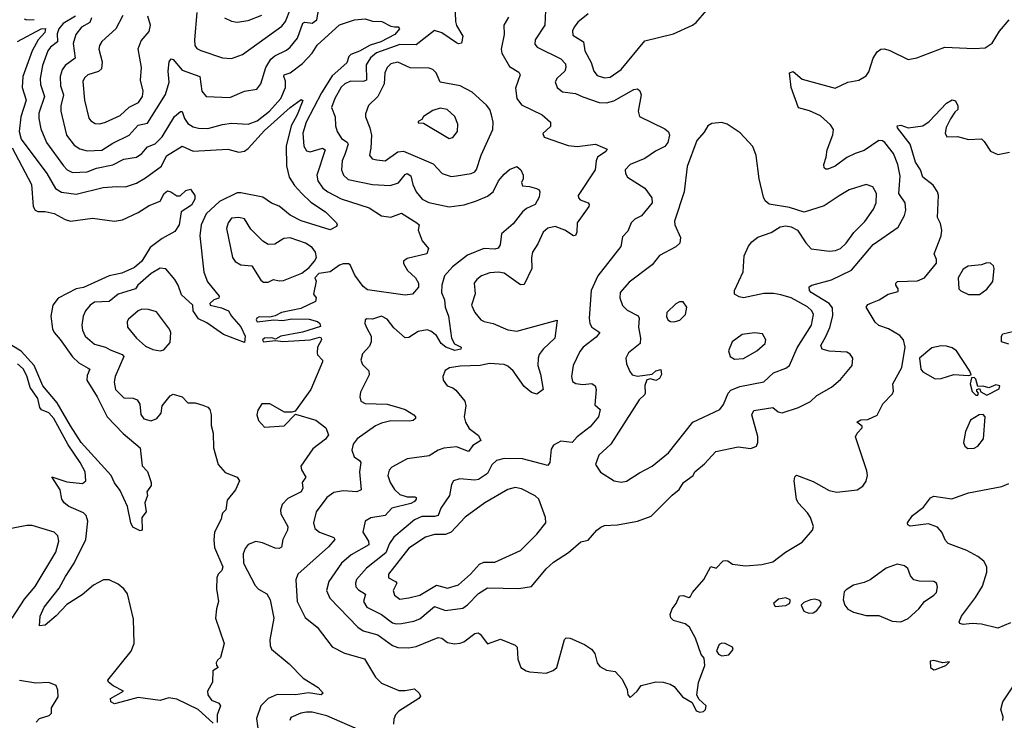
# Model space of a CAD drawing. Extents: x 1603745 to 1745082, y 385868 to 533966.
# Tile 526 of 646: x 1622266 to 1627650, y 493066 to 496896. Entities that reach past the tile are written whole.
import ezdxf

# ---------------------------------------------------------------- set-up
doc = ezdxf.new("R2010")
doc.units = 0

msp = doc.modelspace()

# ---------------------------------------------------------------- linework, layer by layer
at = {"layer": '0CON20XD'}
for points in [[(1624643.3, 497035), (1624649.2, 496885), (1624654.1, 496864.1), (1624688.9, 496805), (1624682.5, 496767.5), (1624665.8, 496764.2), (1624655, 496768.9), (1624575, 496824.6), (1624535, 496836.7), (1624435, 496757.7), (1624345, 496760.9), (1624216.7, 496715), (1624185, 496687.1), (1624161.4, 496648.6), (1624162.1, 496565), (1624145, 496558), (1624075, 496559), (1624045, 496545.8), (1624023.6, 496526.4), (1623989, 496465), (1623971.8, 496415), (1623990.9, 496365), (1623992.5, 496315), (1624002.1, 496285), (1624025.9, 496245.9), (1624056.3, 496226.3), (1624062.4, 496215), (1624046.6, 496163.4), (1624030.3, 496125), (1624026.4, 496075), (1624036.7, 496046.7), (1624062.4, 496022.4), (1624195, 495994.1), (1624291.5, 495988.5), (1624337, 496003), (1624375, 496050), (1624385, 496054.6), (1624405, 496042.9), (1624416.6, 495995), (1624435, 495954.5), (1624467.9, 495915), (1624503.7, 495896.3), (1624615, 495873.2), (1624696.1, 495883.9), (1624765.2, 495904.8), (1624825, 495931.3), (1624854.7, 495955.3), (1624885, 496014.2), (1624915, 496052), (1624945, 496076), (1624985, 496093.3), (1625006.2, 496075), (1625020, 496045), (1625020, 496025), (1625010.8, 496005), (1625015, 495986.7), (1625055, 495984.4), (1625093.2, 495973.2), (1625106.2, 495965), (1625110, 495955), (1625106.4, 495925), (1625085.8, 495885), (1625036.9, 495863.1), (1625015.2, 495844.8), (1624965, 495779.1), (1624900.6, 495725), (1624893.3, 495665), (1624883.6, 495646.4), (1624865, 495640.9), (1624805, 495645.4), (1624715, 495607.7), (1624632.7, 495545), (1624590, 495495), (1624574.1, 495445), (1624572.2, 495405), (1624589.2, 495365), (1624593.3, 495325), (1624610.8, 495275), (1624627.1, 495155), (1624644.6, 495124.6), (1624680, 495105), (1624678.8, 495095), (1624645, 495087.7), (1624596.9, 495105), (1624570.9, 495125), (1624545, 495169.6), (1624515, 495192.9), (1624495, 495200.5), (1624445, 495190.5), (1624395, 495159.2), (1624375, 495157.5), (1624311.7, 495211.7), (1624275, 495259.2), (1624245.6, 495275.6), (1624195, 495259.5), (1624165, 495261.1), (1624155.8, 495255), (1624154.2, 495235), (1624165, 495210), (1624188, 495165), (1624188.9, 495135), (1624179.8, 495110.2), (1624141.5, 495068.5), (1624131.8, 495035), (1624140.8, 495010.8), (1624175, 494976.2), (1624178.1, 494955), (1624130.8, 494859.2), (1624125.6, 494835), (1624131.2, 494811.2), (1624155, 494797.8), (1624275, 494794.6), (1624344.6, 494774.6), (1624375, 494764.3), (1624421.2, 494735), (1624431.2, 494725), (1624431.2, 494715), (1624417.5, 494705), (1624398.1, 494701.9), (1624295, 494702.8), (1624245, 494689.7), (1624212.2, 494675), (1624111.5, 494605), (1624089.5, 494575), (1624081.7, 494541.7), (1624095, 494506), (1624125, 494486), (1624131.4, 494475), (1624124.4, 494425), (1624133.8, 494325), (1624110, 494315), (1624035, 494321.1), (1623985, 494310.9), (1623945, 494284.5), (1623887.5, 494205), (1623873.3, 494145), (1623880.6, 494115), (1623906, 494095), (1623984.2, 494065), (1623989.4, 494055), (1623954.6, 494015), (1623788.2, 493865), (1623776.9, 493833.1), (1623784.5, 493715), (1623827.4, 493627.4), (1623892.9, 493575), (1623975, 493467.5), (1624042.1, 493432.1), (1624151.7, 493401.7), (1624211.1, 493301.1), (1624245, 493269.2), (1624339.1, 493229.1), (1624375, 493228.6), (1624425, 493238), (1624451.2, 493215), (1624457.5, 493197.5), (1624449.2, 493185), (1624339.2, 493115), (1624320.8, 493095), (1624312.5, 493072.5), (1624310.8, 493045)], [(1622659.6, 496905), (1622650.1, 496879.9), (1622603.9, 496855), (1622573.3, 496815), (1622558.9, 496765), (1622570, 496685), (1622514.3, 496645.7), (1622498.8, 496621.2), (1622487.1, 496585), (1622489.4, 496535), (1622506.5, 496485), (1622490.7, 496425), (1622492.1, 496395), (1622523.2, 496265), (1622565, 496209.5), (1622595, 496190), (1622635, 496179.6), (1622715, 496182.8), (1622775, 496220.3), (1622865.6, 496264.4), (1622915, 496318.9), (1622965, 496329.6), (1623063, 496487), (1623084.6, 496555), (1623079.1, 496615), (1623084.4, 496665), (1623095, 496682), (1623105, 496678.6), (1623155, 496619.8), (1623251.8, 496585), (1623261.5, 496505), (1623285.6, 496475.6), (1623415, 496470), (1623495, 496505.4), (1623562.5, 496515), (1623584.5, 496545.5), (1623612.9, 496635), (1623639.7, 496680.3), (1623661.4, 496698.6), (1623725, 496728.8), (1623744.5, 496745), (1623784.8, 496795.2), (1623815, 496876.4), (1623825, 496882.3), (1623865, 496876.5), (1623891.5, 496895), (1623905, 496976.7)], [(1623235.7, 496935), (1623222.3, 496785), (1623224.5, 496755), (1623235, 496737.5), (1623257, 496727), (1623375, 496687.8), (1623425, 496683.5), (1623485, 496705.5), (1623700.4, 496859.6), (1623719.8, 496885), (1623747.1, 496955)], [(1622290.9, 496900.9), (1622305, 496895.5), (1622345, 496896.4)], [(1622571.3, 496915), (1622505, 496875.5), (1622479.6, 496845), (1622471.8, 496818.2), (1622473.3, 496775), (1622434.3, 496745.7), (1622420.3, 496725), (1622391.9, 496645), (1622378.2, 496575), (1622380.7, 496540.7), (1622401.2, 496475), (1622371.8, 496385), (1622371.1, 496355), (1622381.8, 496298.2), (1622413.4, 496225), (1622506, 496096), (1622525.7, 496075.7), (1622555, 496060.7), (1622635, 496064.2), (1622685.6, 496084.4), (1622775, 496101.9), (1622835, 496133.4), (1622905, 496143.8), (1622935, 496164.5), (1622965, 496201.2), (1623006.4, 496216.4), (1623044.7, 496255), (1623113.3, 496366.7), (1623145, 496394.3), (1623155, 496393.8), (1623166.8, 496355), (1623185, 496328.9), (1623215, 496310.4), (1623245, 496302.3), (1623295, 496300.4), (1623375, 496322.5), (1623425, 496329.6), (1623515.4, 496325.4), (1623565, 496343.7), (1623633.2, 496395), (1623695.2, 496465), (1623720, 496525), (1623720.4, 496560.4), (1623710, 496585), (1623712, 496595), (1623745, 496604.7), (1623813.3, 496656.7), (1623865, 496711.8), (1623893.6, 496756.4), (1624015, 496867.9), (1624096.7, 496895), (1624155, 496900), (1624195, 496886.9), (1624247.5, 496885), (1624295, 496860), (1624315, 496857.1), (1624336.6, 496856.6), (1624344, 496845), (1624316.9, 496815), (1624241.8, 496775), (1624183.5, 496756.5), (1624125, 496723.4), (1624076.5, 496705), (1624066.1, 496695), (1624055, 496660.6), (1623975, 496588.8), (1623916.7, 496495), (1623833.3, 496335), (1623814.8, 496275), (1623820, 496205), (1623835, 496178.5), (1623855, 496173.5), (1623922.7, 496192.7), (1623936, 496185), (1623891.2, 496045), (1623896.2, 496015), (1623924.6, 495975), (1623951.1, 495955), (1624025, 495917.3), (1624176.8, 495866.8), (1624244, 495824), (1624295, 495816.7), (1624355, 495838.1), (1624438, 495785), (1624450, 495775), (1624445.7, 495745), (1624467.4, 495687.4), (1624502, 495645), (1624492.5, 495615), (1624385, 495589.6), (1624365.7, 495575), (1624365, 495563.8), (1624387.8, 495525), (1624430.6, 495485), (1624447.1, 495455), (1624447, 495433), (1624415, 495396.2), (1624375, 495389.1), (1624168.9, 495418.9), (1624145, 495437.5), (1624098.6, 495498.6), (1624073.8, 495555), (1624065, 495560.8), (1624035, 495560.5), (1624015, 495553.1), (1623965, 495518), (1623902.3, 495507.7), (1623880, 495485), (1623887, 495467), (1623873.3, 495395), (1623887.5, 495375), (1623883.3, 495355), (1623803.1, 495316.9), (1623697.5, 495295), (1623663.8, 495276.2), (1623635, 495270), (1623575, 495272), (1623562.9, 495265), (1623559.2, 495255), (1623565, 495244.5), (1623655.8, 495254.2), (1623705, 495250.5), (1623755, 495260.8), (1623849.1, 495259.1), (1623895.7, 495245.7), (1623907.5, 495235), (1623911.7, 495218.3), (1623812.7, 495187.3), (1623695, 495165.8), (1623665, 495150), (1623645, 495156), (1623605, 495155.5), (1623593.8, 495145), (1623598.8, 495135), (1623665, 495142.5), (1623705, 495136), (1623855, 495145.8), (1623905, 495160), (1623915, 495157.5), (1623916.2, 495145), (1623895.6, 495105), (1623892.9, 495075), (1623894.4, 495064.4), (1623922.5, 495035), (1623921.4, 495025), (1623859.2, 494875), (1623773.6, 494756.4), (1623755, 494750), (1623715, 494750), (1623635, 494796), (1623590, 494795), (1623568.8, 494761.2), (1623563.8, 494735), (1623572.5, 494705), (1623605, 494667.5), (1623712.5, 494675), (1623775, 494740), (1623885, 494706), (1623941.2, 494665), (1623955.7, 494625.7), (1623938.1, 494601.9), (1623869.8, 494550.2), (1623804.3, 494455), (1623806.9, 494435), (1623831.2, 494395), (1623811.4, 494365), (1623814.5, 494335), (1623805, 494315.7), (1623731.9, 494278.1), (1623701.4, 494245), (1623692.9, 494215), (1623694.2, 494195), (1623733.5, 494125), (1623730, 494105), (1623705.6, 494055), (1623697.5, 494012.5), (1623684.4, 494005.6), (1623663.1, 494006.9), (1623595, 494036.7), (1623557.5, 494042.5), (1623515, 494027.1), (1623498.8, 494005), (1623489.2, 493975), (1623490.4, 493925), (1623553.4, 493803.4), (1623572, 493782), (1623617.6, 493757.6), (1623635.4, 493725), (1623655.4, 493625), (1623633.8, 493505), (1623635.4, 493475.4), (1623644, 493454), (1623739.2, 493375), (1623816.3, 493296.3), (1623898.8, 493245), (1623926.7, 493215), (1623915.6, 493204.4), (1623846.2, 493216.2), (1623775, 493205.9), (1623675, 493206.1), (1623624.5, 493185.5), (1623584.7, 493145), (1623560.7, 493075), (1623578, 492955)], [(1622831.2, 496918.8), (1622792.9, 496845), (1622715, 496776.7), (1622702.3, 496755), (1622699.2, 496735), (1622717.7, 496665), (1622712.9, 496627.1), (1622697.4, 496612.6), (1622639.4, 496595), (1622621.5, 496578.5), (1622612.1, 496557.9), (1622620, 496455), (1622645, 496358), (1622655, 496342.9), (1622678.9, 496328.9), (1622705, 496327.1)], [(1622705, 496327.1), (1622735, 496334.6), (1622815, 496372), (1622865, 496416.7), (1622916.4, 496443.6), (1622938.2, 496475), (1622941.2, 496505), (1622927.3, 496565), (1622932.7, 496635), (1622914, 496736), (1622930.6, 496779.4), (1622975, 496831.2), (1622980.9, 496865), (1622966.9, 496915)], [(1623385.4, 496905.4), (1623425, 496887.8), (1623455, 496882.5), (1623515, 496890.4), (1623589.6, 496920.4)], [(1624939.8, 496910.2), (1624914.5, 496865.5), (1624915.5, 496815), (1624899.6, 496735), (1624902.7, 496712.7), (1624945, 496640), (1624995, 496609.2), (1625002.5, 496595), (1624978.3, 496521.7), (1624984.3, 496465), (1625010.2, 496430.2), (1625122.5, 496375), (1625169.2, 496335), (1625168.8, 496311.2), (1625127, 496273), (1625135, 496254), (1625265, 496207.8), (1625315, 496202.1), (1625415.5, 496215.5), (1625478.6, 496188.6), (1625472, 496175), (1625426.3, 496143.7), (1625418.2, 496125), (1625413.5, 496075), (1625320.9, 495935), (1625321.7, 495921.7), (1625330.9, 495910.9), (1625374.4, 495894.4), (1625380.8, 495885), (1625378.6, 495875), (1625315.3, 495785), (1625312.3, 495735), (1625305, 495715.8), (1625295, 495714.4), (1625247.1, 495745), (1625195, 495764.6), (1625155, 495756.2), (1625129.5, 495735), (1625099.9, 495670.1), (1625071.1, 495625), (1625065.4, 495595), (1625067.7, 495535), (1625025, 495447.5), (1625005, 495446.9), (1624915, 495510), (1624885, 495516.1), (1624837.9, 495512.1), (1624792.5, 495495), (1624765.7, 495475), (1624751.9, 495455), (1624756.6, 495396.6), (1624736.4, 495335), (1624754.5, 495295), (1624787.5, 495255), (1624806.7, 495245), (1624855, 495235.4), (1624935, 495200.4), (1624985, 495192.7), (1625205, 495252.5), (1625193.1, 495155), (1625128.6, 495095), (1625107.1, 495065), (1625100.6, 495045), (1625099.4, 495005), (1625115, 494957.5), (1625128, 494875), (1625095, 494848.8), (1625065, 494857.1), (1625025, 494890.6), (1624965, 494975.6), (1624935, 495002.5), (1624915, 495011.2), (1624835, 495016), (1624785, 495005.3), (1624675, 495001.9), (1624617.4, 494992.6), (1624592.2, 494977.8), (1624580, 494945), (1624582, 494925), (1624604.4, 494894.4), (1624634.2, 494884.2), (1624651.2, 494871.2), (1624699.7, 494809.7), (1624705.7, 494785), (1624696.9, 494725), (1624704.4, 494695), (1624725, 494661.4), (1624775, 494622.9), (1624788.1, 494595), (1624745, 494568.9), (1624720, 494535), (1624655, 494560.4), (1624585.9, 494554.1), (1624555, 494542.1), (1624505, 494510.7), (1624385, 494495.5), (1624300.8, 494449.2), (1624285.9, 494434.1), (1624280, 494405), (1624291.9, 494365), (1624315, 494327.3), (1624345, 494300.9), (1624385, 494287.6), (1624427.2, 494287.2), (1624434, 494284), (1624434.3, 494275), (1624425, 494261.8), (1624405, 494250.8), (1624301.4, 494225), (1624265.3, 494184.7), (1624186.9, 494173.1), (1624156.2, 494153.8), (1624143.1, 494095), (1624174, 494045), (1624175.7, 494024.3), (1624079, 493971), (1624026.4, 493925), (1623957.5, 493825), (1623943.8, 493775), (1623962.7, 493732.7), (1624115, 493574.6), (1624145, 493554.6), (1624224, 493534), (1624305, 493475.4), (1624335, 493464.6), (1624395, 493462.3), (1624435, 493469.2), (1624555, 493518.1), (1624574.5, 493514.5), (1624605, 493490.6), (1624643.5, 493483.5), (1624675, 493487.1), (1624695, 493494.5), (1624755, 493540), (1624773.3, 493543.3), (1624785, 493537.5), (1624825, 493484), (1624895, 493509.2), (1624945, 493488.8), (1624975, 493476.2), (1624986, 493465), (1624990, 493400), (1625006.7, 493355), (1625035, 493336.2), (1625055, 493331.2), (1625145, 493323.8), (1625182.7, 493337.3), (1625203.8, 493355), (1625245, 493507.5), (1625255, 493516.7), (1625275.8, 493515.8), (1625355, 493481.2), (1625393.9, 493453.9), (1625410.7, 493430.7), (1625425, 493380), (1625439.3, 493359.3), (1625475, 493340), (1625523, 493333), (1625560.7, 493290.7), (1625587.5, 493235), (1625592.5, 493205), (1625605, 493190), (1625642.5, 493225), (1625665, 493256.7), (1625745, 493276.2), (1625785, 493273.8), (1625823.9, 493263.9), (1625845, 493250), (1625890, 493195), (1625943, 493163), (1625965, 493117.5), (1625985, 493110), (1626005, 493113.3)], [(1625141.1, 496945), (1625137.5, 496865), (1625085.5, 496785), (1625082.4, 496762.4), (1625096, 496745), (1625225, 496680.9), (1625251.5, 496655), (1625253.6, 496635), (1625247.3, 496615), (1625205, 496575.8), (1625195, 496556.7), (1625204.6, 496524.6), (1625235, 496500.9), (1625305, 496492.1), (1625345, 496474.6), (1625435, 496443.8), (1625475, 496440.4), (1625515, 496451.9), (1625625, 496514.5), (1625645, 496517.5), (1625657.2, 496507.2), (1625664.5, 496485), (1625648.9, 496395), (1625656.2, 496366.2), (1625795, 496299.2), (1625815, 496282), (1625820.5, 496265), (1625810, 496225), (1625795, 496202.7), (1625743.1, 496176.9), (1625685, 496136.6), (1625605, 496104.5), (1625576.9, 496075), (1625578.6, 496055), (1625590, 496035), (1625684.6, 495974.6), (1625722.7, 495922.7), (1625725.5, 495895), (1625666.6, 495823.4), (1625630, 495805), (1625609.2, 495785), (1625591.2, 495738.8), (1625562.1, 495707.9), (1625554, 495655), (1625428.2, 495495), (1625390.5, 495415), (1625380, 495265), (1625383.6, 495235), (1625394.4, 495215), (1625439.2, 495185), (1625419, 495161), (1625346.9, 495105), (1625328.7, 495081.3), (1625292, 495005), (1625282.9, 494945), (1625288.8, 494918.8), (1625306.8, 494906.8), (1625345, 494900.8), (1625395, 494907.3), (1625413.1, 494895), (1625417.9, 494875), (1625410.5, 494790.5), (1625440.6, 494765), (1625431.2, 494725), (1625385, 494670), (1625314.8, 494615.2), (1625287.5, 494585), (1625225, 494592.2), (1625185, 494570), (1625172.2, 494547.8), (1625165.6, 494475), (1625155, 494459.2), (1625015, 494494.6), (1624915, 494497.3), (1624873.4, 494486.6), (1624847.9, 494462.1), (1624824.2, 494415.8), (1624775, 494382.7), (1624755, 494378.2), (1624673.6, 494386.4), (1624638, 494375), (1624627.5, 494355), (1624616.8, 494295), (1624569.1, 494225), (1624555.5, 494185), (1624535, 494179.5), (1624465, 494179.5), (1624425, 494162), (1624312.2, 494067.8), (1624288.3, 494031.7), (1624269.3, 493980.7), (1624162.4, 493897.6), (1624108.7, 493835), (1624101.8, 493815), (1624104.6, 493795), (1624118.9, 493778.9), (1624157.3, 493755), (1624146.1, 493715), (1624164.5, 493685), (1624245, 493644.1), (1624305, 493599.4), (1624325, 493593.2), (1624355, 493594.2)], [(1624355, 493594.2), (1624422.4, 493607.6), (1624455, 493620.3), (1624535, 493688.8), (1624595, 493665.3), (1624690.4, 493679.6), (1624715, 493696.9), (1624775, 493759.6), (1624825, 493790), (1624995, 493786.7), (1625065, 493797.1), (1625145.2, 493894.8), (1625185, 493930.6), (1625267.6, 493982.4), (1625335, 494042), (1625375, 494050), (1625422, 494105), (1625445, 494120.8), (1625465, 494130), (1625535, 494134.3), (1625645, 494154.4), (1625718.9, 494181.1), (1625835, 494297.1), (1625872, 494328), (1625895.6, 494365), (1625949.2, 494405), (1625957.5, 494425), (1626011.9, 494468.1), (1626073.8, 494535), (1626195, 494561.1), (1626265, 494550.8), (1626295.6, 494565), (1626302.9, 494585), (1626302.9, 494617.1), (1626270, 494735), (1626280, 494760), (1626385, 494776.7), (1626413, 494753), (1626435, 494747.5), (1626525, 494775.4), (1626590.5, 494809.5), (1626625, 494841.5), (1626705, 494886.5), (1626755, 494929.5), (1626818.9, 495005), (1626822.5, 495045), (1626807.6, 495067.6), (1626788.9, 495078.9), (1626693.5, 495083.5), (1626654.3, 495095), (1626647.5, 495115), (1626675.2, 495164.8), (1626696.5, 495213.5), (1626712.6, 495277.4), (1626711.3, 495321.3), (1626693.4, 495345), (1626594.6, 495405), (1626584.6, 495415), (1626583.5, 495435), (1626598.8, 495445), (1626705, 495474), (1626815, 495526.4), (1626932.5, 495667.5), (1627069.3, 495760.7), (1627104.5, 495825), (1627111.5, 495855), (1627109.2, 495895), (1627073.1, 495945), (1627080.5, 496040.5), (1627068.6, 496105), (1627044.8, 496164.8), (1626996.5, 496225), (1626985, 496232.7), (1626965, 496234.5), (1626885, 496180.4), (1626835.8, 496164.2), (1626788.5, 496141.5), (1626725, 496094.5), (1626685, 496079.2), (1626675, 496078), (1626666.2, 496085), (1626663.1, 496105), (1626676.4, 496143.6), (1626681.1, 496185), (1626713.1, 496266.9), (1626716.1, 496296.1), (1626700.5, 496320.5), (1626645, 496369.4), (1626585, 496397.5), (1626525, 496413.3), (1626484.5, 496525), (1626476.2, 496605), (1626495, 496612.5), (1626545, 496571.1), (1626725, 496521.9), (1626795, 496554.3), (1626854.3, 496565.7), (1626895, 496588.8), (1626909.7, 496610.3), (1626932.5, 496685), (1626955, 496720.8), (1626975, 496734.2), (1626995, 496735.8), (1627025, 496726.9), (1627125, 496677.5), (1627172.6, 496687.4), (1627325, 496745.6), (1627485, 496737.7), (1627545, 496741.5), (1627583.2, 496766.8), (1627625, 496832.2), (1627676.5, 496895)], [(1625375, 496928.4), (1625318.2, 496881.8), (1625297.9, 496855), (1625290, 496835), (1625290.9, 496810.9), (1625348.5, 496775), (1625356.2, 496726.2), (1625390.8, 496660.8), (1625405.5, 496615), (1625425, 496590), (1625465, 496577.1)], [(1625465, 496577.1), (1625495, 496581.5), (1625555, 496622.5), (1625685, 496780.8), (1625841.5, 496818.5), (1625945, 496866.2), (1625965, 496881.2), (1626022.5, 496945)], [(1622255, 496777.3), (1622384.6, 496845), (1622406.7, 496846.7), (1622404.2, 496825), (1622367.2, 496785), (1622335, 496726.1), (1622283.1, 496585), (1622280, 496525), (1622301, 496455), (1622271.9, 496365), (1622264, 496285), (1622275, 496243.1), (1622415.3, 496055), (1622462.4, 495972.4), (1622495, 495953.4), (1622575, 495942.2), (1622722.3, 495977.7), (1622795, 495984.6), (1622845, 495982.3), (1622905, 496001.3), (1622955, 496030.7), (1623041.5, 496095), (1623068.6, 496151.4), (1623155, 496203.6), (1623215, 496176.2), (1623405, 496187.5), (1623465, 496170.8), (1623495, 496176.2), (1623515, 496191.1), (1623605, 496290), (1623745, 496415.4), (1623805, 496460), (1623815, 496453.3), (1623784.3, 496375), (1623750.4, 496315), (1623723, 496205), (1623726.2, 496096.2), (1623739.3, 496035), (1623769.5, 495989.5), (1623810, 495945)], [(1624625, 496039.1), (1624655, 496041.5), (1624735, 496054.6), (1624755, 496064.6), (1624765, 496077.1), (1624788.9, 496155), (1624853.3, 496295), (1624855.6, 496335), (1624847.1, 496375), (1624837.1, 496405), (1624818.6, 496428.6), (1624740.1, 496500.1), (1624675, 496534.6), (1624565, 496553.3), (1624544.2, 496605), (1624525, 496622.9), (1624505, 496630.9), (1624402.3, 496632.3), (1624335, 496663.3), (1624295, 496654.4), (1624275, 496634), (1624263.1, 496605), (1624260, 496545), (1624224.8, 496475.2), (1624173.8, 496426.2), (1624158.1, 496381.9), (1624158.1, 496365), (1624181.9, 496305), (1624189.5, 496265), (1624186.9, 496193.1), (1624179.2, 496155), (1624193.8, 496135), (1624218.8, 496128.8), (1624265, 496124.4), (1624335, 496173.9), (1624365, 496177.1), (1624527.7, 496107.7), (1624576.2, 496055), (1624625, 496039.1)], [(1624615, 496246.9), (1624635, 496251.9), (1624660.6, 496285), (1624662.2, 496325), (1624645, 496367.1), (1624604, 496405), (1624565, 496411.8), (1624525, 496400), (1624474.2, 496365.8), (1624465, 496350), (1624445, 496340), (1624445, 496332.5), (1624475, 496330), (1624605, 496251.1), (1624615, 496246.9)], [(1626005, 493113.3), (1626016.7, 493125), (1626020, 493145), (1625980.7, 493180.7), (1625970, 493205), (1625977.7, 493272.3), (1626012.5, 493365), (1626010, 493405), (1625992.5, 493425), (1625961.2, 493515), (1625928.8, 493575), (1625905, 493593.8), (1625842.3, 493612.3), (1625826.4, 493626.4), (1625823.3, 493645), (1625834.1, 493675.9), (1625856.7, 493705), (1625875, 493746.7), (1625895, 493748), (1625925, 493736.7), (1625935, 493742.5), (1625945.9, 493764.1), (1626007.5, 493835), (1626045, 493907.5), (1626075, 493897.5), (1626112.5, 493937.5), (1626125, 493940), (1626138.3, 493938.3), (1626165, 493918.8), (1626235, 493910), (1626325, 493918), (1626385, 493932.9), (1626453.8, 493985), (1626545, 494039.2), (1626600.8, 494105), (1626606.9, 494125), (1626590.5, 494175), (1626575, 494200.8), (1626523.8, 494255), (1626514.1, 494274.1), (1626501.9, 494375), (1626505, 494397.5), (1626515, 494406.7), (1626605, 494372), (1626692.1, 494322.1), (1626735, 494312.5), (1626845, 494326.2), (1626876.2, 494345), (1626895, 494372.5), (1626902.5, 494405), (1626899.1, 494429.1), (1626837.1, 494615), (1626845.6, 494635), (1626874, 494665), (1626873.8, 494673.8), (1626843.8, 494695), (1626865, 494707.5), (1626905, 494710), (1626955, 494734.2), (1626986.7, 494795), (1627039.7, 494850.3), (1627044, 494865), (1627040, 494905), (1627089.2, 494995), (1627108, 495105), (1627098.9, 495145), (1627079.3, 495169.3), (1627016.6, 495206.6), (1626965, 495224.4), (1626945, 495242), (1626894.3, 495325), (1626905, 495338.1), (1626930, 495350), (1626965.6, 495364.4), (1627015, 495396.2), (1627069.3, 495410.7), (1627070, 495425), (1627056.7, 495445), (1627056.7, 495455), (1627066.1, 495463.9), (1627175, 495468.1), (1627213.8, 495485), (1627280, 495565), (1627280, 495585), (1627266.7, 495615), (1627306, 495715), (1627308.8, 495745), (1627301.7, 495781.7), (1627285.7, 495815), (1627289.7, 495935), (1627284.7, 495954.7), (1627260.6, 495990.6), (1627204.4, 496035), (1627191.5, 496075), (1627165, 496117.1), (1627135.7, 496215.7), (1627065.5, 496305), (1627063.8, 496316.2), (1627085, 496319.3), (1627125, 496304.6), (1627205, 496316.2), (1627240.1, 496339.9), (1627335, 496438.8), (1627365, 496456.7), (1627383, 496453), (1627396.7, 496425), (1627396.7, 496405), (1627380, 496390), (1627355.4, 496354.6), (1627333.2, 496306.8), (1627326.4, 496275), (1627336.2, 496255), (1627395, 496257.7), (1627455, 496240), (1627525, 496244.2), (1627540.3, 496230.3), (1627575, 496176.2), (1627615, 496158.8), (1627678.7, 496171.3)], [(1625555, 494367.7), (1625585, 494372.4), (1625655, 494419.1), (1625725, 494455.6), (1625815, 494528.5), (1625946.9, 494695), (1626095.3, 494764.7), (1626115, 494792), (1626140.8, 494855), (1626155, 494871.2), (1626205, 494889.7), (1626335, 494916.7), (1626388.1, 494965), (1626455, 494990.4), (1626475.5, 495005), (1626518, 495102), (1626596.7, 495225), (1626607.5, 495285), (1626598.2, 495305), (1626575, 495326.8), (1626485, 495374.7), (1626429.2, 495390.8), (1626388.8, 495398.8), (1626335, 495399.2), (1626224.6, 495374.6), (1626200.5, 495380.5), (1626175.8, 495395.8), (1626174.3, 495415), (1626221.9, 495518.1), (1626228.1, 495605), (1626252.4, 495657.6), (1626269.4, 495680.6), (1626303.1, 495706.9), (1626375, 495732), (1626425, 495762.7), (1626455, 495768.5), (1626485, 495763.3), (1626520, 495745), (1626565, 495676.7), (1626595, 495643.3), (1626695, 495631.1), (1626726.7, 495633.3), (1626755, 495644.5), (1626785, 495673.3), (1626828.2, 495731.8), (1626888.1, 495791.9), (1626935, 495860.8), (1626948.9, 495895), (1626951.4, 495945), (1626932.4, 495982.4), (1626895, 495994.4), (1626801.2, 495965), (1626747.6, 495932.4), (1626665, 495877.9), (1626555.7, 495844.3), (1626475, 495868.5), (1626365, 495888), (1626342, 495905), (1626332.9, 495925), (1626309.4, 496025), (1626294.2, 496154.2), (1626275, 496203.3), (1626206.5, 496276.5), (1626135, 496323.8), (1626105, 496333.3), (1626051.2, 496328.8), (1626030, 496315), (1626009.3, 496280.7), (1625970, 496235), (1625916.4, 496093.6), (1625900.5, 495955), (1625847.9, 495795), (1625848.2, 495775), (1625880, 495705), (1625875.7, 495675), (1625855, 495653.5), (1625765, 495606.9), (1625724.4, 495555), (1625598.3, 495461.7), (1625550, 495405), (1625547.8, 495375), (1625563.1, 495333.1), (1625587.9, 495307.9), (1625647.6, 495277.6), (1625653.8, 495265), (1625650, 495215), (1625660.6, 495155), (1625659.2, 495125), (1625595.6, 495075), (1625580.9, 495045), (1625583.8, 495015), (1625602.3, 494972.3), (1625615, 494954.3), (1625645, 494947.5), (1625725, 494957.5), (1625745, 494976), (1625773, 494983), (1625775.6, 494955.6), (1625765, 494934.3), (1625745, 494924), (1625715, 494933.3), (1625695, 494926.7), (1625684.6, 494895.4), (1625686.9, 494855), (1625682.1, 494845), (1625653.1, 494816.9), (1625498.1, 494575), (1625434, 494516), (1625415.7, 494465), (1625442, 494422), (1625516.2, 494375), (1625555, 494367.7)], [(1622224.7, 496194.7), (1622331.6, 495995), (1622340.9, 495875), (1622350.8, 495855), (1622365, 495847.8), (1622405, 495847.2), (1622455, 495836.5), (1622515, 495803.6), (1622545, 495794.6), (1622665, 495810), (1622785.4, 495794.6), (1622828.5, 495801.5), (1622915, 495842.5), (1622975, 495880.4), (1623035, 495903.3), (1623056.2, 495945), (1623075, 495960), (1623092.5, 495955), (1623125, 495932.5), (1623143, 495933), (1623175, 495962), (1623199.5, 495969.5), (1623223.3, 495935), (1623223.8, 495915), (1623205, 495882), (1623150, 495845), (1623138.6, 495775), (1623115, 495737.5), (1623045, 495698.8), (1622980.2, 495649.8), (1622934.2, 495575), (1622895, 495541.9), (1622825, 495510.3), (1622755, 495494.8), (1622615, 495431.3), (1622574.3, 495425), (1622477.3, 495372.7), (1622448.2, 495335), (1622436.5, 495275), (1622445, 495206.2), (1622454.2, 495185), (1622487.7, 495147.7), (1622555, 495053.1), (1622590.2, 495020.2), (1622641.1, 494991.1), (1622650.8, 494985), (1622635, 494951.2), (1622633.9, 494925), (1622690.6, 494835), (1622745, 494725.4), (1622833.1, 494633.1), (1622926, 494555), (1622936.1, 494456.1), (1622965, 494426.7), (1622986.2, 494365), (1622985, 494350), (1622962, 494315), (1622965.9, 494294.1), (1622951.2, 494255), (1622957.5, 494205), (1622934.3, 494175), (1622936, 494105), (1622925, 494101.2), (1622885, 494122.5), (1622874.2, 494145), (1622856, 494235), (1622815, 494322.5), (1622785, 494364), (1622766.5, 494405), (1622602.6, 494585), (1622544.6, 494675.4), (1622471.4, 494801.4), (1622392.1, 494895), (1622345.8, 495005.8), (1622275, 495083.4), (1622224, 495114)], [(1623810, 495945), (1623858, 495898), (1623939.2, 495845), (1623998.8, 495785), (1624003.3, 495775), (1623998.8, 495765), (1623965, 495747.5), (1623805, 495796.2), (1623745, 495827.1), (1623685, 495876.2), (1623643.1, 495893.1), (1623596.3, 495926.3), (1623475, 495949.8), (1623455, 495948.9), (1623358.4, 495901.6), (1623286.9, 495835), (1623257.9, 495775), (1623250.6, 495715), (1623273.2, 495515), (1623292.8, 495462.8), (1623358, 495385), (1623355, 495374), (1623327.5, 495365), (1623306.7, 495345), (1623308.8, 495335), (1623370.8, 495320.8), (1623407.5, 495305), (1623424.2, 495274.2), (1623475, 495217.5), (1623499.4, 495165), (1623495, 495132), (1623381.5, 495175), (1623289.4, 495239.4), (1623245, 495260.9), (1623215.5, 495305), (1623213.3, 495335), (1623151.7, 495391.7), (1623133.5, 495445), (1623115, 495474.6), (1623065, 495533.1), (1623035, 495536.7), (1622985, 495508.2), (1622912, 495445), (1622898.8, 495425), (1622805.5, 495394.5), (1622755, 495355.3), (1622675, 495350.8), (1622651.9, 495335), (1622625.6, 495305), (1622613.3, 495275), (1622605.5, 495225), (1622609.1, 495199.1), (1622625, 495165.8), (1622675, 495121.2), (1622735, 495106), (1622761.9, 495091.9), (1622826.7, 495065), (1622836.2, 495055), (1622787.9, 494945), (1622782.7, 494915), (1622790.6, 494875), (1622835, 494828.6), (1622887.7, 494827.7), (1622908.5, 494818.5), (1622923.7, 494793.7), (1622927.9, 494737.9), (1622945, 494714.3), (1622985, 494702.9), (1623016, 494715), (1623040, 494745), (1623045.7, 494784.3), (1623090, 494840), (1623105, 494848), (1623154, 494834), (1623185, 494802), (1623225, 494801.2), (1623268.3, 494788.3), (1623295, 494777.5), (1623305.4, 494765.4), (1623312.5, 494735), (1623313, 494677), (1623324.5, 494635), (1623325.6, 494555), (1623352.3, 494465), (1623390.6, 494420.6), (1623455, 494395.6), (1623469.2, 494375), (1623445.7, 494325), (1623400.9, 494269.1), (1623394, 494216), (1623375, 494197.5), (1623371.2, 494185), (1623368.8, 494165), (1623330.8, 494095), (1623327.1, 494052.9), (1623331.1, 494011.1), (1623376.6, 493905), (1623372, 493885), (1623351.9, 493865), (1623344.5, 493845), (1623343.3, 493785), (1623354.2, 493715.8), (1623342.5, 493675), (1623338, 493625), (1623383.8, 493485), (1623365, 493410), (1623347.5, 493395), (1623340.7, 493379.3), (1623342.5, 493365), (1623352.5, 493355), (1623323, 493337), (1623320, 493275), (1623294.2, 493225), (1623296, 493205), (1623315, 493176.2), (1623355, 493158.8), (1623364, 493145), (1623347.1, 493095), (1623345.5, 493054.5)], [(1623625, 495460), (1623654.1, 495475.9), (1623685, 495467.5), (1623709.7, 495470.3), (1623809.7, 495510.3), (1623848.9, 495541.1), (1623879.2, 495575), (1623888.6, 495595), (1623884.3, 495625), (1623865, 495650.6), (1623830, 495675), (1623745, 495702.5), (1623710.9, 495699.1), (1623661.3, 495668.7), (1623625, 495666.9), (1623595.4, 495685.4), (1623530, 495750), (1623495, 495806.2), (1623464.3, 495814.3), (1623425, 495810), (1623405.7, 495785), (1623398.1, 495755), (1623430, 495595), (1623444.5, 495574.5), (1623475, 495555.8), (1623535, 495550), (1623585, 495471.2), (1623600.3, 495460.3), (1623625, 495460)], [(1627515, 495394.2), (1627555, 495422), (1627587.8, 495465), (1627595.8, 495535), (1627590.5, 495550.5), (1627574.1, 495564.1), (1627555, 495565.8), (1627525, 495555.7), (1627452.2, 495547.8), (1627425, 495531.2), (1627398, 495485), (1627402, 495425), (1627412.7, 495412.7), (1627455, 495394.2), (1627515, 495394.2)], [(1625845, 495244.4), (1625876.2, 495253.8), (1625907.5, 495285), (1625913.8, 495325), (1625895, 495352.5), (1625875, 495352.5), (1625855, 495342.5), (1625805.7, 495294.3), (1625803, 495273), (1625810, 495255), (1625825.6, 495245.6), (1625845, 495244.4)], [(1623035, 495086.2), (1623055, 495090.8), (1623089.7, 495130.3), (1623092.9, 495185), (1623085, 495204.3), (1623015, 495298.8), (1622970.9, 495310.9), (1622935, 495313.3), (1622915, 495304.3), (1622861.4, 495258.6), (1622854.4, 495245), (1622855.6, 495215), (1622905, 495154.4), (1622955, 495111.9), (1622995, 495092.9), (1623035, 495086.2)], [(1626175, 495040), (1626225, 495043.5), (1626296.7, 495085), (1626343.3, 495125), (1626346.4, 495146.4), (1626328.3, 495178.3), (1626285, 495183.8), (1626217.5, 495175), (1626162, 495135), (1626142, 495085), (1626152, 495055), (1626175, 495040)], [(1627675, 495122.2), (1627635, 495134.2), (1627634.3, 495165.7), (1627642.4, 495177.6), (1627705, 495193.1)], [(1627273, 494933), (1627305, 494934), (1627375, 494956.2), (1627455, 494950), (1627470, 494955), (1627462.5, 494975), (1627388.8, 495085), (1627365, 495102.5), (1627335, 495110.5), (1627305, 495112.2), (1627255, 495102.5), (1627186.7, 495045), (1627194, 494985), (1627205, 494970), (1627273, 494933)], [(1623325, 493050), (1623242, 493125), (1623125, 493181.4), (1623082, 493188), (1623035.4, 493174.6), (1622915, 493190), (1622820, 493165), (1622785, 493156.7), (1622765, 493167.5), (1622763.8, 493185), (1622833.3, 493225), (1622777.5, 493255), (1622752, 493275), (1622748.8, 493285), (1622876.2, 493443.8), (1622892.1, 493485), (1622889.4, 493619.4), (1622855, 493758), (1622835.6, 493785), (1622805, 493810.5), (1622755, 493834.5), (1622725, 493834.4), (1622670.6, 493805), (1622608.9, 493751.1), (1622525, 493698.7), (1622465, 493636.5), (1622405, 493586.7), (1622375, 493582.5), (1622378.1, 493635), (1622399.6, 493685), (1622481.9, 493788.1), (1622517.6, 493852.4), (1622564.8, 493925.2), (1622628.5, 494055), (1622638.5, 494155), (1622629.1, 494185), (1622615, 494200.9), (1622535.8, 494235), (1622509.4, 494255), (1622496.9, 494275), (1622486.9, 494325), (1622442.5, 494397.5), (1622525, 494370), (1622609.4, 494360.6), (1622627.5, 494375), (1622623.8, 494425), (1622597.2, 494475), (1622531.8, 494571.8), (1622452.5, 494715), (1622425, 494746.6), (1622385, 494763.6), (1622376.2, 494775), (1622366.1, 494825), (1622324.3, 494884.3), (1622305, 494949.5), (1622285, 494987.5), (1622255, 495014.7)], [(1627505, 494842.5), (1627510, 494855), (1627500, 494865), (1627500, 494875), (1627515, 494880), (1627521.7, 494861.7), (1627555, 494843.8), (1627623, 494877), (1627626.7, 494895), (1627605, 494900), (1627565, 494882.5), (1627535, 494892.5), (1627505, 494890), (1627495, 494930), (1627485, 494940), (1627471.7, 494938.3), (1627463.3, 494905), (1627475, 494862.5), (1627494, 494844), (1627505, 494842.5)], [(1627451.7, 494551.7), (1627485, 494554), (1627506.2, 494565), (1627537.1, 494605), (1627546.2, 494725), (1627535, 494736.7), (1627512.5, 494735), (1627465, 494706.7), (1627438.8, 494645), (1627426.7, 494585), (1627434.1, 494564.1), (1627451.7, 494551.7)], [(1624345, 493727.8), (1624395, 493734.6), (1624455, 493749.3), (1624545, 493804.7), (1624605, 493787.7), (1624665, 493806.1), (1624731.5, 493865), (1624780, 493920), (1624805, 493930.8), (1624865, 493930.7), (1625005, 493994.4), (1625095, 494083.1), (1625142.9, 494145), (1625141.9, 494175), (1625104.6, 494275), (1625085, 494292.3), (1625010.6, 494330.6), (1624975, 494338.5), (1624935, 494327.1), (1624810.5, 494255), (1624702.8, 494177.2), (1624625, 494093.6), (1624595, 494081.9), (1624535, 494082.2), (1624485, 494067.8), (1624395, 494007.6), (1624283.8, 493865), (1624282.9, 493845), (1624321.4, 493825), (1624328.9, 493815), (1624309.5, 493775), (1624315, 493750.8), (1624345, 493727.8)], [(1627685, 493598.1), (1627615, 493568.9), (1627525, 493591.9), (1627475, 493595.5), (1627425, 493589.4), (1627406.7, 493595), (1627402.9, 493605), (1627415.6, 493635), (1627492.4, 493737.6), (1627530.6, 493799.4), (1627555.2, 493874.8), (1627554.3, 493905), (1627537.6, 493935), (1627505, 493961.5), (1627445, 493993.9), (1627342.6, 494032.6), (1627328.6, 494048.6), (1627308.5, 494095), (1627285, 494121.1), (1627235, 494140), (1627135, 494128), (1627123.3, 494135), (1627121.2, 494145), (1627148.8, 494185), (1627208.9, 494231.1), (1627247.3, 494282.7), (1627265, 494292), (1627363.3, 494276.7), (1627455, 494310), (1627636.1, 494343.9), (1627675, 494361.2)], [(1622224.5, 493625), (1622292.3, 493727.7), (1622351.8, 493798.2), (1622464, 493985), (1622481.2, 494045), (1622474.6, 494074.6), (1622454.6, 494094.6), (1622335, 494130), (1622305, 494130), (1622174.6, 494105.4)], [(1627085, 493603.8), (1627125, 493622.9), (1627182.9, 493675), (1627213.8, 493716.2), (1627265, 493749.2), (1627279.2, 493765), (1627286, 493795), (1627280, 493815), (1627265, 493823.8), (1627185, 493825.6), (1627155, 493834.3), (1627136.9, 493855), (1627122.9, 493895), (1627105, 493910.8), (1627065, 493919.2), (1627005, 493897.8), (1626917.1, 493832.9), (1626885, 493818.5), (1626825.7, 493804.3), (1626785, 493780), (1626775, 493767.5), (1626770, 493725), (1626778, 493695), (1626794.2, 493674.2), (1626825, 493656.2), (1626895, 493638.8), (1626965, 493638), (1627037.7, 493607.7), (1627085, 493603.8)], [(1626397.5, 493687.5), (1626455, 493693.3), (1626476.4, 493703.6), (1626480, 493715), (1626480, 493725), (1626456.1, 493736.1), (1626415, 493728), (1626387.5, 493705), (1626397.5, 493687.5)], [(1626581.7, 493651.7), (1626605, 493654), (1626625, 493666.7), (1626646.7, 493695), (1626649.3, 493709.3), (1626640.7, 493720.7), (1626615, 493728), (1626590, 493725), (1626555, 493710), (1626540, 493695), (1626555, 493662.5), (1626581.7, 493651.7)], [(1626105, 493417.5), (1626145, 493423.3), (1626167.3, 493452.7), (1626163.3, 493465), (1626124.1, 493485.9), (1626105, 493488), (1626090.5, 493479.5), (1626077.5, 493445), (1626087, 493427), (1626105, 493417.5)], [(1627265, 493342.5), (1627275, 493343.3), (1627330, 493365), (1627350, 493385), (1627315, 493380), (1627265, 493392.5), (1627245, 493390), (1627247.5, 493355), (1627265, 493342.5)], [(1627643.1, 493065), (1627644.4, 493085), (1627632.2, 493125), (1627642.4, 493167.6), (1627762.6, 493347.4)], [(1622356, 493055), (1622375, 493075.8), (1622427.2, 493092.8), (1622440, 493105), (1622441.2, 493135), (1622476, 493195), (1622475, 493230), (1622465.9, 493255.9), (1622425, 493273.3), (1622355, 493269.2), (1622265, 493284.4)], [(1624142, 493005), (1623945, 493091.1), (1623865, 493110), (1623835, 493110), (1623803.8, 493105), (1623749.3, 493080.7), (1623743.3, 493065)]]:
    msp.add_lwpolyline(points, dxfattribs=at)

doc.saveas('drawing.dxf')
